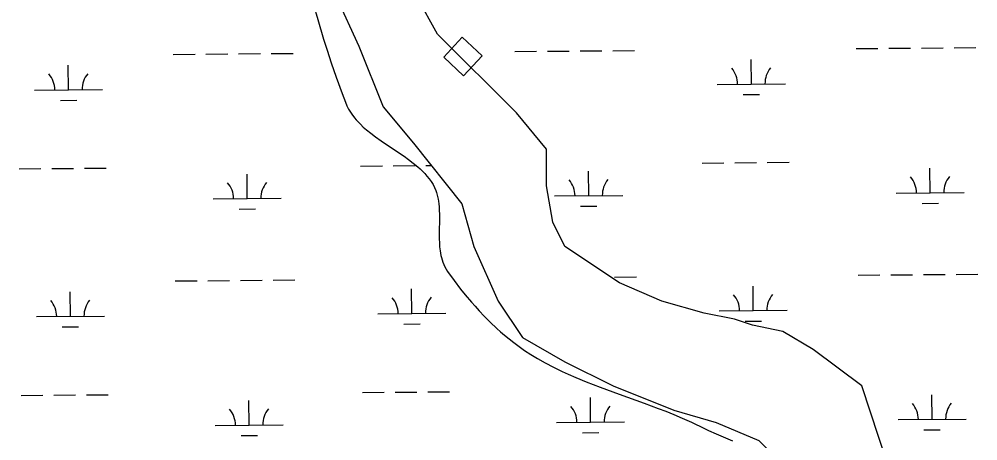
# Model space of a CAD drawing. Extents: x 3568792 to 3606828, y 529143 to 554785.
# Drawn here: x 3589435 to 3590844, y 549429 to 550048 of the extents above; entities that cross this region are included whole.
import ezdxf

# ---------------------------------------------------------------- set-up
doc = ezdxf.new("R2010")
doc.units = 0
for name, color, linetype in [('V-BLDG-OTLN', 7, 'Continuous'), ('V-SITE-VEGE', 7, 'Continuous'), ('V-TOPO-SHOR', 7, 'Continuous'), ('V-WETL-SWMP', 7, 'Continuous')]:
    doc.layers.add(name, color=color, linetype=linetype)

msp = doc.modelspace()

# ---------------------------------------------------------------- linework, layer by layer
at = {"layer": 'V-BLDG-OTLN'}
msp.add_lwpolyline([(3590058.9, 549992.4), (3590088.2, 549965.2), (3590115.4, 549994.5), (3590086.1, 550021.7)], close=True, dxfattribs=at)
at = {"layer": 'V-SITE-VEGE'}
for p, q in [((3589867.5, 550069.2), (3589873.7, 550047.7)), ((3589873.7, 550047.7), (3589882.3, 550019)), ((3589882.3, 550019), (3589887.5, 550002.7)), ((3589887.5, 550002.7), (3589893.6, 549984.1)), ((3589893.6, 549984.1), (3589900.8, 549963)), ((3589900.8, 549963), (3589909.5, 549938.9)), ((3589909.5, 549938.9), (3589914.4, 549926.2)), ((3589914.4, 549926.2), (3589916.6, 549921)), ((3589916.6, 549921), (3589919.1, 549916.1)), ((3589919.1, 549916.1), (3589921, 549912.9)), ((3589921, 549912.9), (3589923.7, 549908.8)), ((3589923.7, 549908.8), (3589927.6, 549903.5)), ((3589927.6, 549903.5), (3589930.1, 549900.6)), ((3589930.1, 549900.6), (3589933, 549897.4)), ((3589933, 549897.4), (3589936.4, 549893.8)), ((3589936.4, 549893.8), (3589940.6, 549889.8)), ((3589940.6, 549889.8), (3589945.6, 549885.5)), ((3589945.6, 549885.5), (3589951.6, 549880.7)), ((3589951.6, 549880.7), (3589958.7, 549875.3)), ((3589958.7, 549875.3), (3589967, 549869.4)), ((3589967, 549869.4), (3589988.1, 549855.4)), ((3589988.1, 549855.4), (3590000.8, 549846.8)), ((3590000.8, 549846.8), (3590007.3, 549842.1)), ((3590007.3, 549842.1), (3590014.1, 549837)), ((3590014.1, 549837), (3590021, 549831.3)), ((3590021, 549831.3), (3590024.3, 549828.2)), ((3590024.3, 549828.2), (3590027.7, 549825)), ((3590027.7, 549825), (3590031, 549821.6)), ((3590031, 549821.6), (3590034.2, 549817.9)), ((3590034.2, 549817.9), (3590037.4, 549814)), ((3590037.4, 549814), (3590040.4, 549809.8)), ((3590040.4, 549809.8), (3590043.2, 549805.4)), ((3590043.2, 549805.4), (3590045.4, 549801.2)), ((3590045.4, 549801.2), (3590047.2, 549796.8)), ((3590047.2, 549796.8), (3590048.3, 549793.8)), ((3590048.3, 549793.8), (3590049.4, 549789.7)), ((3590049.4, 549789.7), (3590050.6, 549784.1)), ((3590050.6, 549784.1), (3590051.2, 549780.8)), ((3590051.2, 549780.8), (3590051.7, 549777)), ((3590051.7, 549777), (3590052.1, 549772.6)), ((3590052.1, 549772.6), (3590052.3, 549767.5)), ((3590052.3, 549767.5), (3590052.5, 549761.5)), ((3590052.5, 549761.5), (3590052.5, 549754.6)), ((3590052.5, 549754.6), (3590052.2, 549736.1)), ((3590052.2, 549736.1), (3590052.3, 549725.5)), ((3590052.3, 549725.5), (3590052.5, 549719.9)), ((3590052.5, 549719.9), (3590052.9, 549714)), ((3590052.9, 549714), (3590053.6, 549707.8)), ((3590053.6, 549707.8), (3590054.8, 549701.4)), ((3590054.8, 549701.4), (3590055.6, 549698.1)), ((3590055.6, 549698.1), (3590056.5, 549694.8)), ((3590056.5, 549694.8), (3590057.6, 549691.5)), ((3590057.6, 549691.5), (3590059, 549688.1)), ((3590059, 549688.1), (3590060.6, 549684.7)), ((3590060.6, 549684.7), (3590062.4, 549681.3)), ((3590062.4, 549681.3), (3590064.7, 549677.8)), ((3590064.7, 549677.8), (3590074.1, 549664.7)), ((3590074.1, 549664.7), (3590083.8, 549651.9)), ((3590083.8, 549651.9), (3590090.5, 549643.6)), ((3590090.5, 549643.6), (3590099.6, 549632.7)), ((3590099.6, 549632.7), (3590105, 549626.6)), ((3590105, 549626.6), (3590111.2, 549619.7)), ((3590111.2, 549619.7), (3590118.5, 549612.1)), ((3590118.5, 549612.1), (3590127, 549603.5)), ((3590127, 549603.5), (3590137, 549594.1)), ((3590137, 549594.1), (3590142.5, 549589.2)), ((3590142.5, 549589.2), (3590148.5, 549584.1)), ((3590148.5, 549584.1), (3590154.9, 549578.8)), ((3590154.9, 549578.8), (3590161.9, 549573.3)), ((3590161.9, 549573.3), (3590169.6, 549567.6)), ((3590169.6, 549567.6), (3590177.9, 549561.8)), ((3590177.9, 549561.8), (3590187, 549555.8)), ((3590187, 549555.8), (3590196.9, 549549.7)), ((3590196.9, 549549.7), (3590207.8, 549543.6)), ((3590207.8, 549543.6), (3590220.4, 549537)), ((3590220.4, 549537), (3590233.2, 549530.9)), ((3590233.2, 549530.9), (3590241.7, 549526.9)), ((3590241.7, 549526.9), (3590253.1, 549522)), ((3590253.1, 549522), (3590268.5, 549515.6)), ((3590268.5, 549515.6), (3590289.1, 549507.7)), ((3590289.1, 549507.7), (3590316.6, 549497.6)), ((3590316.6, 549497.6), (3590353.4, 549484.4)), ((3590353.4, 549484.4), (3590374.3, 549476.7)), ((3590374.3, 549476.7), (3590385.4, 549472.4)), ((3590385.4, 549472.4), (3590397.1, 549467.6)), ((3590397.1, 549467.6), (3590409.6, 549462.3)), ((3590409.6, 549462.3), (3590422.9, 549456.4)), ((3590422.9, 549456.4), (3590442.4, 549446.9)), ((3590442.4, 549446.9), (3590448.1, 549444.2)), ((3590448.1, 549444.2), (3590459.6, 549439.1)), ((3590459.6, 549439.1), (3590483.4, 549429))]:
    msp.add_line(p, q, dxfattribs=at)
at = {"layer": 'V-TOPO-SHOR'}
for p, q in [((3589889.6, 550106.6), (3589934.1, 550008.6)), ((3590049.9, 550026.4), (3590005.4, 550106.6)), ((3590165.7, 549910.6), (3590049.9, 550026.4)), ((3589934.1, 550008.6), (3589969.7, 549919.5)), ((3589969.7, 549919.5), (3590014.3, 549866)), ((3590210.2, 549857.1), (3590165.7, 549910.6)), ((3590014.3, 549866), (3590085.5, 549776.9)), ((3590210.2, 549803.7), (3590210.2, 549857.1)), ((3590219.1, 549750.2), (3590210.2, 549803.7)), ((3590085.5, 549776.9), (3590103.3, 549714.5)), ((3590236.9, 549714.5), (3590219.1, 549750.2)), ((3590103.3, 549714.5), (3590138.9, 549634.3)), ((3590317.1, 549661.1), (3590236.9, 549714.5)), ((3590379.4, 549634.3), (3590317.1, 549661.1)), ((3590138.9, 549634.3), (3590174.6, 549580.9)), ((3590441.7, 549616.5), (3590379.4, 549634.3)), ((3590486.3, 549607.6), (3590441.7, 549616.5)), ((3590513, 549598.7), (3590486.3, 549607.6)), ((3590557.5, 549589.8), (3590513, 549598.7)), ((3590174.6, 549580.9), (3590236.9, 549545.2)), ((3590602, 549563), (3590557.5, 549589.8)), ((3590673.3, 549509.6), (3590602, 549563)), ((3590236.9, 549545.2), (3590308.1, 549509.6)), ((3590308.1, 549509.6), (3590397.2, 549473.9)), ((3590759.3, 549249.5), (3590673.3, 549509.6)), ((3590397.2, 549473.9), (3590459.5, 549456.1)), ((3590459.5, 549456.1), (3590521.9, 549429.4)), ((3590521.9, 549429.4), (3590619.8, 549331.3))]:
    msp.add_line(p, q, dxfattribs=at)
at = {"layer": 'V-WETL-SWMP'}
for p, q in [((3589889.6, 550106.6), (3589934.1, 550008.6)), ((3590049.9, 550026.4), (3590005.4, 550106.6)), ((3590165.7, 549910.6), (3590049.9, 550026.4)), ((3589934.1, 550008.6), (3589969.7, 549919.5)), ((3590163.3, 550000.7), (3590195.3, 550001)), ((3590211.3, 550001.1), (3590243.3, 550001.4)), ((3590259.3, 550001.5), (3590291.3, 550001.8)), ((3590307.3, 550001.9), (3590339.3, 550002.2)), ((3590665.2, 550005), (3590697.2, 550005.2)), ((3590713.2, 550005.4), (3590745.2, 550005.6)), ((3590761.2, 550005.8), (3590793.2, 550006)), ((3590809.2, 550006.2), (3590841.2, 550006.5)), ((3589661.4, 549996.5), (3589693.4, 549996.8)), ((3589709.4, 549996.9), (3589741.4, 549997.2)), ((3589757.4, 549997.3), (3589789.4, 549997.6)), ((3589805.4, 549997.7), (3589837.4, 549998)), ((3590511.1, 549952.9), (3590510.8, 549988.9)), ((3589507.3, 549944.5), (3589507, 549980.5)), ((3589457.3, 549944), (3589557.3, 549944.9)), ((3590461.1, 549952.5), (3590561.1, 549953.3)), ((3589495.4, 549928.9), (3589519.4, 549929.1)), ((3590499.2, 549937.4), (3590523.2, 549937.6)), ((3589969.7, 549919.5), (3590014.3, 549866)), ((3590210.2, 549857.1), (3590165.7, 549910.6)), ((3590014.3, 549866), (3590085.5, 549776.9)), ((3590210.2, 549803.7), (3590210.2, 549857.1)), ((3589936.7, 549832.6), (3589968.7, 549832.9)), ((3589984.7, 549833), (3590016.7, 549833.3)), ((3590032.7, 549833.5), (3590040.3, 549833.5)), ((3590438.6, 549836.9), (3590470.6, 549837.1)), ((3590486.6, 549837.3), (3590518.6, 549837.6)), ((3590534.6, 549837.7), (3590566.6, 549838)), ((3589434.9, 549828.4), (3589466.9, 549828.7)), ((3589482.9, 549828.8), (3589514.9, 549829.1)), ((3589530.9, 549829.2), (3589562.9, 549829.5)), ((3589770.1, 549784.8), (3589769.8, 549820.8)), ((3590272, 549789), (3590271.7, 549825)), ((3590773.9, 549793.3), (3590773.6, 549829.3)), ((3590219.1, 549750.2), (3590210.2, 549803.7)), ((3590222, 549788.6), (3590322, 549789.5)), ((3590723.9, 549792.9), (3590823.9, 549793.7)), ((3589720.1, 549784.4), (3589820.1, 549785.2)), ((3590085.5, 549776.9), (3590103.3, 549714.5)), ((3590762, 549777.7), (3590786, 549777.9)), ((3589758.2, 549769.3), (3589782.2, 549769.5)), ((3590260.1, 549773.5), (3590284.1, 549773.7)), ((3590236.9, 549714.5), (3590219.1, 549750.2)), ((3590103.3, 549714.5), (3590138.9, 549634.3)), ((3590317.1, 549661.1), (3590236.9, 549714.5)), ((3589664.3, 549663.8), (3589696.3, 549664.1)), ((3589712.2, 549664.2), (3589744.2, 549664.5)), ((3589760.2, 549664.6), (3589792.2, 549664.9)), ((3589808.2, 549665.1), (3589840.2, 549665.3)), ((3590310.1, 549669.3), (3590342.1, 549669.6)), ((3590668, 549672.3), (3590700, 549672.6)), ((3590716, 549672.7), (3590748, 549673)), ((3590764, 549673.1), (3590796, 549673.4)), ((3590812, 549673.5), (3590844, 549673.8)), ((3589510.1, 549611.8), (3589509.8, 549647.8)), ((3590012, 549616), (3590011.7, 549652)), ((3590379.4, 549634.3), (3590317.1, 549661.1)), ((3590513.9, 549620.3), (3590513.6, 549656.3)), ((3590138.9, 549634.3), (3590174.6, 549580.9)), ((3590441.7, 549616.5), (3590379.4, 549634.3)), ((3590463.9, 549619.8), (3590563.9, 549620.7)), ((3589460.1, 549611.4), (3589560.1, 549612.2)), ((3589962, 549615.6), (3590062, 549616.4)), ((3590486.3, 549607.6), (3590441.7, 549616.5)), ((3590513, 549598.7), (3590486.3, 549607.6)), ((3590502, 549604.7), (3590526, 549604.9)), ((3589498.2, 549596.3), (3589522.2, 549596.5)), ((3590000.1, 549600.5), (3590024.1, 549600.7)), ((3590557.5, 549589.8), (3590513, 549598.7)), ((3590174.6, 549580.9), (3590236.9, 549545.2)), ((3590602, 549563), (3590557.5, 549589.8)), ((3590673.3, 549509.6), (3590602, 549563)), ((3590236.9, 549545.2), (3590308.1, 549509.6)), ((3590308.1, 549509.6), (3590397.2, 549473.9)), ((3590759.3, 549249.5), (3590673.3, 549509.6)), ((3589437.7, 549495.7), (3589469.7, 549496)), ((3589485.7, 549496.2), (3589517.7, 549496.4)), ((3589533.7, 549496.6), (3589565.7, 549496.8)), ((3589939.6, 549500), (3589971.6, 549500.3)), ((3589987.5, 549500.4), (3590019.5, 549500.7)), ((3590035.5, 549500.8), (3590067.5, 549501.1)), ((3590274.8, 549456.4), (3590274.5, 549492.4)), ((3590776.7, 549460.6), (3590776.4, 549496.6)), ((3589772.9, 549452.1), (3589772.6, 549488.1)), ((3590397.2, 549473.9), (3590459.5, 549456.1)), ((3589722.9, 549451.7), (3589822.9, 549452.6)), ((3590224.8, 549456), (3590324.8, 549456.8)), ((3590459.5, 549456.1), (3590521.9, 549429.4)), ((3590726.7, 549460.2), (3590826.7, 549461)), ((3589761, 549436.6), (3589785, 549436.8)), ((3590262.9, 549440.8), (3590286.9, 549441)), ((3590764.8, 549445.1), (3590788.8, 549445.3)), ((3590521.9, 549429.4), (3590619.8, 549331.3))]:
    msp.add_line(p, q, dxfattribs=at)
for centre, start, end in [((3590455.8, 549952.9), 359.7115, 41.2552), ((3590566.3, 549953.9), 139.7115, 181.2552), ((3589452, 549944.5), 359.7115, 41.2552), ((3589562.5, 549945.4), 139.7115, 181.2552), ((3590718.6, 549793.3), 359.7115, 41.2552), ((3590829.1, 549794.2), 139.7115, 181.2552), ((3589714.8, 549784.8), 359.7115, 41.2552), ((3589825.3, 549785.7), 139.7115, 181.2552), ((3590216.7, 549789), 359.7115, 41.2552), ((3590327.2, 549790), 139.7115, 181.2552), ((3589454.8, 549611.8), 359.7115, 41.2552), ((3589565.3, 549612.7), 139.7115, 181.2552), ((3589956.7, 549616), 359.7115, 41.2552), ((3590067.2, 549617), 139.7115, 181.2552), ((3590458.6, 549620.3), 359.7115, 41.2552), ((3590569.1, 549621.2), 139.7115, 181.2552), ((3590219.5, 549456.4), 359.7115, 41.2552), ((3590330, 549457.3), 139.7115, 181.2552), ((3590721.4, 549460.6), 359.7115, 41.2552), ((3590831.9, 549461.6), 139.7115, 181.2552), ((3589717.6, 549452.2), 359.7115, 41.2552), ((3589828.1, 549453.1), 139.7115, 181.2552)]:
    msp.add_arc(centre, 35.2, start, end, dxfattribs=at)

doc.saveas('drawing.dxf')
